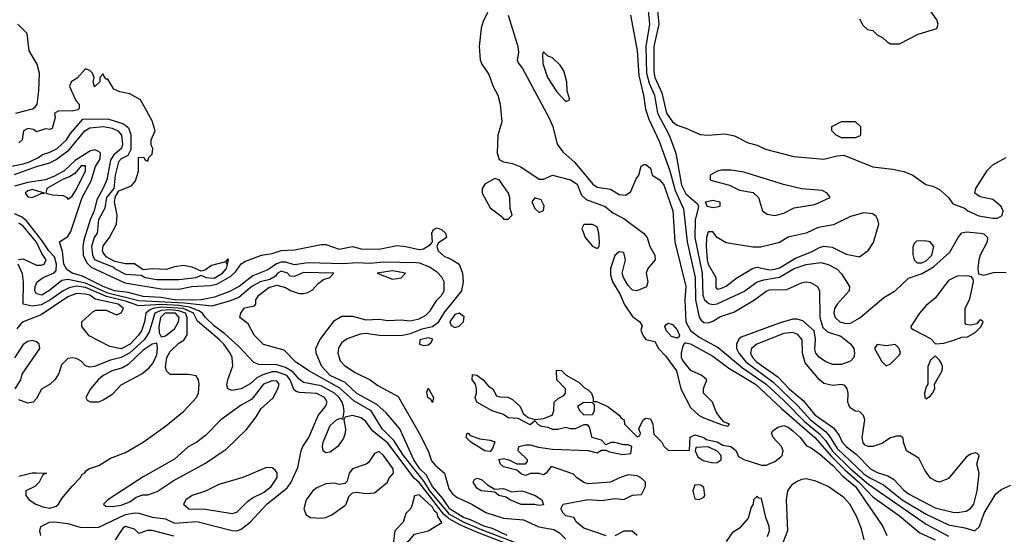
# Model space of a CAD drawing. Header units: inches. Extents: x 2380053 to 2584298, y 380219 to 546618.
# Tile 565 of 656: x 2508074 to 2512501, y 475815 to 478130. Entities that reach past the tile are written whole.
import ezdxf

# ---------------------------------------------------------------- set-up
doc = ezdxf.new("R2010")
doc.units = ezdxf.units.IN
doc.header["$MEASUREMENT"] = 0
doc.layers.add('C5407', color=7, linetype='Continuous')
doc.layers.add('C5417', color=7, linetype='Continuous')

msp = doc.modelspace()

# ---------------------------------------------------------------- linework, layer by layer
at = {"layer": 'C5407', "color": 2}
for points, elevation in [([(2508057.2, 477710), (2508131.3, 477728.7), (2508143.3, 477736.7), (2508152.3, 477750), (2508159.6, 477810), (2508162.9, 477890), (2508152, 477930), (2508116, 477990), (2508107.2, 478067.2), (2508066, 478110)], 6), ([(2508030, 477469.3), (2508090, 477481.6), (2508118.4, 477490), (2508159.3, 477510), (2508176.1, 477523.9), (2508210, 477534), (2508242, 477550), (2508284.5, 477590), (2508302.2, 477617.8), (2508357.5, 477682.5), (2508470, 477684.5), (2508541.4, 477661.4), (2508563.4, 477643.4), (2508574, 477614), (2508574, 477546), (2508560.5, 477519.5), (2508530, 477504), (2508517.8, 477490), (2508503.2, 477430), (2508497.3, 477370), (2508464.7, 477330), (2508457.3, 477282.7), (2508428.4, 477230), (2508423.1, 477170), (2508409.1, 477150), (2508397.4, 477110), (2508400.9, 477070), (2508410, 477050.6), (2508496.4, 477016.4), (2508500.7, 477010), (2508550, 476984.9), (2508619.9, 476979.9), (2508638, 476970), (2508690, 476960.8), (2508790, 476961.7), (2508868, 476970), (2508890, 476981), (2508911, 476970), (2508947.8, 476967.8), (2508985.7, 476990), (2509003.6, 477010), (2509008.7, 477028.7), (2509002, 477038), (2509010, 477034), (2509013.2, 477050), (2509010, 477054), (2508999.8, 477040.2), (2508936.5, 477023.5), (2508910, 477005.2), (2508890, 476999), (2508850, 477017.2), (2508810, 477023.7), (2508770, 477018), (2508733.7, 477006.3), (2508670.5, 477009.5), (2508630, 477004), (2508590, 477032), (2508550, 477031.8), (2508502.5, 477042.5), (2508463.6, 477063.6), (2508450, 477082), (2508446, 477090), (2508450, 477112), (2508478, 477150), (2508509.4, 477210.6), (2508512.7, 477250), (2508500.7, 477310), (2508505.6, 477334.4), (2508520.5, 477359.5), (2508577.2, 477382.8), (2508594.8, 477405.2), (2508608.9, 477448.9), (2508608.7, 477510), (2508631.6, 477511.6), (2508638, 477498), (2508650, 477494), (2508655.3, 477510), (2508670, 477524.7), (2508672.3, 477550), (2508665.6, 477565.6), (2508665.2, 477590), (2508682.7, 477630), (2508670, 477675.3), (2508618, 477770), (2508570, 477796.3), (2508524.8, 477804.8), (2508497.5, 477817.5), (2508470, 477862), (2508463.1, 477863.1), (2508454, 477874), (2508450, 477886), (2508434, 477870), (2508434, 477850), (2508410, 477828), (2508404, 477850), (2508408.7, 477870), (2508402, 477890), (2508390, 477902), (2508370, 477908.7), (2508333, 477867), (2508306, 477850), (2508298, 477830), (2508327.1, 477767.1), (2508342, 477750), (2508342, 477730), (2508336, 477724), (2508310, 477719), (2508250, 477719.3), (2508231.3, 477710), (2508233.4, 477690), (2508219.8, 477640.2), (2508210, 477635.3), (2508190, 477639), (2508150, 477626), (2508136.5, 477636.5), (2508110, 477641.2), (2508091.3, 477630), (2508084.7, 477590), (2508070, 477575.3)], 6), ([(2508050, 477433.4), (2508150, 477470.2), (2508210, 477486), (2508238.3, 477501.7), (2508296.2, 477543.8), (2508367.2, 477630), (2508390, 477643.2), (2508451.1, 477648.9), (2508490, 477641.8), (2508514.9, 477630), (2508531.1, 477610), (2508536.5, 477570), (2508532.1, 477550), (2508497.5, 477522.5), (2508482.2, 477497.8), (2508465.3, 477410), (2508450, 477372), (2508420.8, 477319.2), (2508408.8, 477270), (2508391.1, 477230), (2508362.5, 477137.5), (2508358.4, 477110), (2508360.2, 477070), (2508376.2, 477036.2), (2508395.9, 477015.9), (2508546.5, 476946.5), (2508710, 476919.2), (2508790, 476918), (2508848, 476930), (2508930, 476933.5), (2508959.9, 476940.1), (2509024, 476976), (2509044.8, 476995.2), (2509070, 477031.7), (2509090, 477044.2), (2509161.2, 477070), (2509210, 477078), (2509250, 477091.3), (2509310, 477094.7), (2509430, 477118.9), (2509450, 477118), (2509510, 477097.4), (2509570, 477110.2), (2509610, 477099), (2509690, 477096.9), (2509770, 477114.3), (2509810.2, 477110.2), (2509870, 477096), (2509890, 477098.7), (2509921.6, 477118.4), (2509929.5, 477130), (2509927, 477170), (2509934.2, 477185.8), (2509950, 477193), (2509970, 477186.7), (2509988.4, 477170), (2509993.1, 477150), (2509955.3, 477124.7), (2509950.3, 477110), (2509955.3, 477090), (2509984.5, 477064.5), (2510000, 477057.9)], 2), ([(2510000, 475940.6), (2509976.4, 475976.4), (2509930, 476029.8), (2509901.7, 476081.7), (2509873.7, 476110), (2509847, 476150), (2509783.6, 476290), (2509722, 476362), (2509679.4, 476399.4), (2509590, 476448.7), (2509537.3, 476497.3), (2509469.7, 476530), (2509433, 476570), (2509406.9, 476630), (2509405.7, 476650), (2509423.5, 476690), (2509490, 476776), (2509523.2, 476796.8), (2509570, 476796.3), (2509630, 476780.3), (2509690, 476782.6), (2509730, 476776.9), (2509790, 476779.6), (2509830, 476775.2), (2509870, 476784.2), (2509899.8, 476800.2), (2509919.1, 476820.9), (2509950, 476868.2), (2509970.9, 476889.1), (2509982.7, 476910), (2509983.1, 476950), (2509972.1, 476972.1), (2509953, 476993), (2509916.3, 477016.3), (2509874, 477034), (2509856.4, 477036.4), (2509710, 477039.8), (2509650, 477033.7), (2509590, 477036), (2509530, 477031.2), (2509370, 477036), (2509310, 477027.4), (2509270, 477038.7), (2509250, 477039.3), (2509228.2, 477031.8), (2509190, 477005), (2509122.3, 476977.7), (2509060.3, 476930), (2509014.9, 476905.1), (2508950, 476882), (2508890.1, 476869.9), (2508852, 476868), (2508769, 476870), (2508710, 476880.2), (2508630, 476884.5), (2508562.3, 476902.3), (2508500.7, 476910), (2508449.7, 476930), (2508356.4, 476976.4), (2508309.6, 476990), (2508285.9, 477005.9), (2508272.4, 477030), (2508266.7, 477086.7), (2508253.2, 477130), (2508290, 477154.9), (2508303.5, 477176.5), (2508355.1, 477330), (2508395.4, 477404.6), (2508415.1, 477470), (2508435.5, 477504.5), (2508436.9, 477530), (2508430, 477537.6), (2508410, 477544.4), (2508390, 477538.5), (2508323.2, 477496.8), (2508273.7, 477450), (2508230, 477425.5), (2508189.8, 477409.8), (2508110, 477398.2), (2508050, 477380.4)], 2), ([(2510000, 475912.3), (2509918.8, 476010), (2509892.2, 476052.2), (2509799.8, 476170), (2509756.7, 476236.6), (2509703.5, 476290), (2509655.1, 476370), (2509576, 476416), (2509513, 476473), (2509374, 476550), (2509314, 476590), (2509263.2, 476643.2), (2509170, 476668.7), (2509128.7, 476710), (2509102, 476762), (2509064, 476790), (2509069, 476810), (2509085.6, 476834.4), (2509130, 476842), (2509135.3, 476850), (2509135.3, 476870), (2509150, 476891.3), (2509194.6, 476925.4), (2509230, 476936), (2509270, 476924.7), (2509294, 476910), (2509330, 476898), (2509350, 476898), (2509370, 476902.8), (2509390, 476914.8), (2509416.6, 476943.4), (2509439.4, 476960.6), (2509468.7, 476970), (2509486, 476990), (2509350, 476993.1), (2509310, 476974), (2509290, 476976), (2509278, 476990), (2509250, 476998.5), (2509233, 476990), (2509224.4, 476975.6), (2509199.5, 476960.5), (2509156, 476950), (2509118, 476930), (2509059.4, 476880.6), (2509016.5, 476863.5), (2508938.2, 476841.8), (2508814.9, 476854.9), (2508610, 476864.8), (2508470, 476899.9), (2508370, 476944.7), (2508290, 476960.8), (2508263, 476957), (2508210, 476913.3), (2508174, 476890), (2508150, 476896), (2508141.6, 476910), (2508142.9, 476930), (2508152.3, 476950), (2508179.3, 476970), (2508228.7, 476991.3), (2508238, 477002), (2508239.8, 477030), (2508230, 477063.5), (2508205.5, 477090), (2508175.7, 477135.7), (2508104.6, 477224.6), (2508082.7, 477242.7), (2508050, 477256.1)], 6), ([(2508069, 477051), (2508090, 477054.8), (2508150, 477026), (2508170, 477024.9), (2508184, 477030), (2508192.6, 477050), (2508175.4, 477075.4), (2508150, 477129.7), (2508090, 477201.2), (2508070, 477215.2)], 10), ([(2510000, 475889.3), (2509983.1, 475903.1), (2509870, 476047.8), (2509847.9, 476067.9), (2509730, 476224.5), (2509660.2, 476280.2), (2509630, 476322), (2509610, 476339.5), (2509570.7, 476349.3), (2509538, 476342), (2509532, 476330), (2509538.8, 476290), (2509537.3, 476270), (2509530, 476248), (2509504.7, 476210), (2509470, 476184), (2509450, 476182), (2509438, 476190), (2509435.3, 476210), (2509439, 476230), (2509470, 476304.7), (2509498, 476330), (2509516.9, 476336.9), (2509527.3, 476332.7), (2509533.2, 476366.8), (2509529.7, 476390), (2509524.4, 476410), (2509511, 476430), (2509489.7, 476450), (2509430, 476483.5), (2509350, 476498.5), (2509330, 476512.8), (2509304.1, 476544.1), (2509270, 476564.5), (2509230, 476577.8), (2509150, 476578), (2509127.1, 476587.1), (2509059.8, 476659.8), (2508997.1, 476717.1), (2508950, 476751.1), (2508909.7, 476790), (2508896, 476810), (2508880.2, 476820.2), (2508837.2, 476837.2), (2508790, 476844.5), (2508711.5, 476848.5), (2508610, 476842.5), (2508550, 476863.1), (2508464.5, 476884.5), (2508370, 476924.7), (2508330, 476931.1), (2508296.9, 476923.1), (2508270, 476910.8), (2508210, 476868), (2508170, 476847.1), (2508130, 476841.7), (2508089.5, 476849.5), (2508090.9, 476950.9), (2508086, 476986), (2508067, 477030)], 10), ([(2508168.7, 475810), (2508164, 475830), (2508168.7, 475850), (2508208, 475870), (2508230, 475870.4), (2508290, 475863.8), (2508350, 475846), (2508430, 475847.3), (2508550, 475903.8), (2508591.8, 475911.8), (2508610.3, 475910.3), (2508670, 475892.2), (2508730, 475883.7), (2508770, 475865.3), (2508870, 475872.4), (2509030, 475831.7), (2509050, 475830.3), (2509070, 475837.6), (2509111.1, 475868.9), (2509185.6, 475950), (2509276.4, 476023.6), (2509293.6, 476046.4), (2509324.9, 476115.1), (2509339.7, 476190), (2509347.6, 476210), (2509374.3, 476250), (2509415.8, 476350), (2509449.5, 476390), (2509456.2, 476410), (2509445.1, 476430), (2509410, 476448.2), (2509332.4, 476452.4), (2509317.7, 476457.7), (2509306.9, 476466.9), (2509289.8, 476510), (2509274.5, 476530), (2509230, 476545.2), (2509210, 476545), (2509167.7, 476532.3), (2509141.1, 476518.9), (2509110, 476492), (2509070, 476469.5), (2509030, 476461.2), (2509010, 476468.7), (2509006, 476486), (2509009.3, 476510), (2509032.9, 476572.9), (2509029.3, 476610), (2509020.7, 476630), (2508992.6, 476670), (2508972.6, 476690), (2508874, 476774), (2508855, 476810), (2508810.2, 476830.2), (2508710, 476836.3), (2508672, 476830), (2508657.1, 476822.9), (2508640.9, 476810), (2508635.9, 476770), (2508621.8, 476730), (2508609, 476710), (2508570.2, 476670), (2508530, 476649.8), (2508479.8, 476659.8), (2508387, 476707), (2508353.2, 476750), (2508354, 476770), (2508403.6, 476816.4), (2508416.6, 476823.4), (2508463.1, 476823.1), (2508510, 476802.8), (2508530, 476811.3), (2508541.2, 476830), (2508517, 476850), (2508412.7, 476872.7), (2508389.2, 476890), (2508370, 476895.1), (2508330, 476898), (2508290, 476883.9), (2508170, 476802), (2508090, 476771.3), (2508078.6, 476761.5), (2508061.2, 476738.8)], 14), ([(2508070, 476076), (2508130, 476091.3), (2508150, 476092), (2508194, 476090), (2508178, 476082), (2508162, 476050), (2508142, 476030), (2508102, 476010), (2508101, 475990), (2508116, 475970), (2508146.8, 475950), (2508178.3, 475938.3), (2508210, 475932.7), (2508238, 475942), (2508249.2, 475950), (2508263.9, 475976.1), (2508309.3, 476030.7), (2508348, 476070), (2508355.3, 476084.7), (2508366, 476090), (2508376.4, 476103.6), (2508388.4, 476111.6), (2508430, 476124.7), (2508482, 476158), (2508550, 476182.8), (2508628.7, 476230), (2508730, 476300.7), (2508811.4, 476368.6), (2508869.2, 476430), (2508878, 476450), (2508881.2, 476490), (2508878, 476510), (2508868, 476528), (2508833.2, 476533.2), (2508750, 476534), (2508734, 476550), (2508730, 476566), (2508736.2, 476610), (2508750, 476637.3), (2508790, 476674), (2508812.1, 476687.9), (2508827.3, 476712.7), (2508826.5, 476790), (2508820.3, 476810), (2508790, 476820.6), (2508750, 476825.4), (2508710, 476822), (2508682, 476810), (2508655.8, 476724.2), (2508634.4, 476690), (2508570, 476630.8), (2508530, 476609.8), (2508481.8, 476598.2), (2508410, 476569.6), (2508390, 476566.6), (2508370, 476573.2), (2508350, 476593.2), (2508330, 476605.2), (2508310, 476609.2), (2508290, 476605.2), (2508262.5, 476577.5), (2508250, 476538), (2508232, 476510), (2508211.3, 476490), (2508172.7, 476467.3), (2508150, 476426), (2508134, 476410), (2508110, 476405.1), (2508070, 476419.3)], 18), ([(2510000, 476835.8), (2509984, 476816), (2509953.7, 476766.3), (2509930, 476748.7), (2509882, 476738), (2509830, 476716.4), (2509790, 476708.2), (2509690, 476709.8), (2509630, 476717.6), (2509605.1, 476714.9), (2509546.3, 476693.7), (2509522.3, 476677.7), (2509507, 476653), (2509504.9, 476630), (2509515.6, 476595.6), (2509534.7, 476574.7), (2509582.4, 476542.4), (2509650, 476510.4), (2509684.8, 476484.8), (2509775.3, 476435.3), (2509870.2, 476270.2), (2509910.2, 476190.2), (2509926.1, 476146.1), (2509943.8, 476123.8), (2509984.4, 476090), (2510000, 476032.1)], 2), ([(2508054, 476470), (2508079, 476510), (2508084.7, 476535.3), (2508165.2, 476650), (2508161.2, 476670), (2508150, 476681.2), (2508130, 476686), (2508110, 476682.7), (2508090, 476669), (2508050, 476608.7)], 18), ([(2508766.6, 475806.6), (2508670, 475831.8), (2508648.4, 475831.6), (2508610, 475819), (2508590, 475837.2), (2508550, 475849.2), (2508538, 475842), (2508502.8, 475790)], 14)]:
    msp.add_lwpolyline(points, dxfattribs=dict(at, elevation=elevation))
for points, elevation in [([(2508350, 477472.1), (2508321.4, 477438.6), (2508297.5, 477422.5), (2508270, 477412.4), (2508195.5, 477370), (2508191.3, 477350), (2508222, 477342), (2508270, 477339.1), (2508286, 477330), (2508290, 477322), (2508310, 477336), (2508330, 477368), (2508369.3, 477449.3), (2508370, 477472)], 6), ([(2508130, 477365.4), (2508110, 477359.7), (2508098.7, 477350), (2508110, 477333), (2508130, 477330.4), (2508170, 477348.2), (2508186, 477350)], 6), ([(2509750, 476999.8), (2509682, 476990), (2509750, 476962.4), (2509790, 476968.2), (2509809, 476990)], 6), ([(2508774.7, 476810), (2508726, 476810), (2508707.6, 476790), (2508699.7, 476750), (2508700.9, 476720.9), (2508710, 476702.8), (2508730, 476708.4), (2508770, 476738.7), (2508788.5, 476770), (2508791.6, 476790)], 22), ([(2509910, 476698.7), (2509874, 476690), (2509872, 476670), (2509890, 476664.9), (2509910, 476666.8), (2509923.2, 476676.8), (2509932.1, 476692.1)], 6), ([(2508690, 476674), (2508670, 476669.6), (2508630, 476643.9), (2508561.2, 476578.8), (2508535.9, 476564.1), (2508490, 476549.6), (2508450, 476529.7), (2508426.7, 476510), (2508393, 476470), (2508371.3, 476430), (2508378, 476418), (2508390.9, 476410.9), (2508430, 476410.6), (2508450, 476419.3), (2508493.5, 476446.5), (2508530, 476487.7), (2508622.8, 476537.2), (2508656.3, 476563.7), (2508673.9, 476586.1), (2508690, 476622.8), (2508694.3, 476654.3)], 22), ([(2509210, 476506), (2509170, 476489.6), (2509117.2, 476422.8), (2509070, 476395.8), (2508978.8, 476330), (2508910, 476259.3), (2508870.8, 476230), (2508831.9, 476208.1), (2508770, 476152.7), (2508630, 476072.7), (2508471, 475970), (2508451.3, 475950), (2508462, 475942), (2508490, 475939.3), (2508530, 475946.5), (2508570, 475961.3), (2508598, 475982), (2508627.5, 475992.5), (2508650, 475992.7), (2508692.6, 476007.4), (2508764.2, 476055.8), (2508910, 476135.5), (2509002.8, 476197.2), (2509093.4, 476286.6), (2509137.1, 476342.9), (2509159.6, 476380.4), (2509212.3, 476427.7), (2509235.1, 476470), (2509240.7, 476490), (2509236.4, 476496.4), (2509230, 476503.7)], 18), ([(2509930, 476408), (2509922, 476422), (2509909.4, 476430), (2509905.2, 476454.8), (2509910, 476472), (2509934, 476430)], 2), ([(2509690, 476188), (2509670, 476178), (2509642.8, 476137.2), (2509632, 476130), (2509570, 476108.7), (2509556, 476090), (2509546, 476054), (2509536, 476044), (2509510, 476039), (2509490, 476045.2), (2509450, 476041.2), (2509410, 476024), (2509390, 476009), (2509362.8, 475970), (2509351.3, 475930), (2509362.8, 475902.8), (2509382, 475890), (2509430, 475887.7), (2509450, 475890.7), (2509477.5, 475902.5), (2509535.5, 475944.5), (2509542, 475950), (2509554.6, 475985.4), (2509570, 476002), (2509590, 476004.7), (2509630, 475998), (2509670, 476002), (2509728, 476050), (2509734, 476066), (2509755.3, 476090), (2509753.2, 476110), (2509710, 476168.7)], 14), ([(2509184, 476116), (2509078, 476070), (2508970, 476038.4), (2508910, 476009.2), (2508850, 475989.3), (2508821, 475970), (2508811.3, 475950), (2508834, 475930), (2508910, 475927.7), (2509030, 475907.7), (2509050, 475914.8), (2509098, 475962), (2509121.3, 475978.7), (2509170, 476003.1), (2509204.5, 476030), (2509231.6, 476070), (2509231.6, 476091.6), (2509223.2, 476103.2), (2509210, 476114)], 18), ([(2509870, 475991.8), (2509850, 475988), (2509837.3, 475942.7), (2509830.8, 475929.2), (2509810, 475908), (2509798, 475870), (2509761, 475830), (2509752.7, 475772.7), (2509758, 475758), (2509770, 475754), (2509790, 475762), (2509828.7, 475790), (2509850, 475816), (2509910, 475831), (2509972.3, 475867.7), (2509954.3, 475894.3), (2509950.6, 475910), (2509939.1, 475919.1), (2509930, 475937.4)], 14)]:
    msp.add_lwpolyline(points, close=True, dxfattribs=dict(at, elevation=elevation))
at = {"layer": 'C5417', "color": 2}
for points, elevation in [([(2510177.1, 478162.9), (2510157.5, 478122.5), (2510148.7, 478091.3), (2510140.3, 478010), (2510145.3, 477950), (2510151.6, 477930), (2510184, 477884), (2510203.7, 477830), (2510224.4, 477790), (2510234.4, 477750), (2510242, 477670), (2510224.4, 477610), (2510221.6, 477530), (2510230, 477501), (2510250, 477490.8), (2510290, 477482.8), (2510327.5, 477467.5), (2510410, 477412), (2510430, 477412), (2510469.5, 477430.5), (2510550.8, 477410), (2510580.5, 477390), (2510600.9, 477340.9), (2510620.9, 477320.9), (2510706.8, 477290), (2510741.4, 477261.4), (2510790, 477234.9), (2510878.8, 477170), (2510895.5, 477150), (2510907.3, 477110), (2510930.5, 477070), (2510930.7, 477050), (2510898.8, 477010), (2510890.8, 476990), (2510898.8, 476950), (2510892.5, 476927.5), (2510849.6, 476909.6), (2510830, 476912.7), (2510810, 476934), (2510789.4, 476970), (2510783.7, 476990), (2510798, 477050), (2510790, 477082), (2510770, 477085.2), (2510750, 477068.7), (2510730.7, 477010), (2510730, 476982), (2510739.3, 476950), (2510774, 476894), (2510792.2, 476850), (2510830, 476794), (2510862, 476770), (2510872.7, 476752.7), (2510867.3, 476732.7), (2510876, 476710), (2510890, 476691.3), (2510930, 476682), (2510946, 476650), (2510977.3, 476617.3), (2511027.3, 476550), (2511047.3, 476470), (2511090, 476384.9), (2511129.2, 476349.2), (2511150, 476338.4), (2511233.2, 476306.8), (2511258, 476302), (2511266, 476310), (2511240.2, 476320.2), (2511221.5, 476341.5), (2511205.4, 476365.4), (2511189.3, 476410), (2511149.5, 476449.5), (2511149.5, 476470.5), (2511164, 476510), (2511142, 476530), (2511091.5, 476551.5), (2511056.2, 476596.2), (2511049.2, 476610), (2511049.4, 476629.4), (2511056.6, 476663.4), (2511064.5, 476675.5), (2511070, 476676.3), (2511090, 476671.8), (2511190, 476616), (2511262, 476562), (2511383.1, 476490), (2511500.1, 476380.1), (2511649.1, 476250), (2511724.7, 476164.7), (2511784.4, 476104.4), (2511847.2, 476050), (2511910, 475982.7), (2512030, 475898.3), (2512121.5, 475821.5), (2512190.2, 475790.2)], 6), ([(2510270.4, 478150), (2510314.4, 478010), (2510317.1, 477982.9), (2510311, 477950), (2510315.3, 477935.3), (2510334.8, 477910), (2510453.4, 477690), (2510470.8, 477650), (2510491.3, 477570), (2510515.9, 477535.9), (2510570, 477487.7), (2510650.5, 477390), (2510670, 477375.8), (2510730, 477367.3), (2510770, 477342.8), (2510799.3, 477340.7), (2510822.7, 477357.3), (2510845.6, 477414.4), (2510858, 477430), (2510868.4, 477471.6), (2510882, 477478), (2510890, 477478), (2510910, 477462), (2510918, 477430), (2510950, 477410.7), (2510970, 477387.3), (2511010.3, 477270), (2511019.3, 477130), (2511068.7, 476930), (2511064.9, 476870), (2511069, 476770), (2511090, 476732.4), (2511130, 476701.7), (2511214.7, 476654.7), (2511324.4, 476564.4), (2511430.1, 476490.1), (2511510, 476417.5), (2511602.7, 476322.7), (2511670, 476266.7), (2511697.1, 476237.1), (2511729.4, 476189.4), (2511809, 476109), (2511890, 476040.2), (2512150, 475860.8), (2512250, 475806.3)], 10), ([(2510821, 478150), (2510850, 477992), (2510858.2, 477878.2), (2510878.7, 477790), (2510887.8, 477727.8), (2510902.6, 477682.6), (2510950, 477582.8), (2510998, 477450), (2511021.2, 477361.2), (2511058.4, 477278.4), (2511075.9, 477130), (2511111.8, 476970), (2511112.1, 476870), (2511130, 476791.3), (2511138.7, 476778.7), (2511150, 476768), (2511170, 476765.5), (2511190, 476773), (2511224.6, 476795.4), (2511285.8, 476814.2), (2511378, 476870), (2511430, 476908.4), (2511446.1, 476913.9), (2511523.2, 476916.8), (2511590, 476946.8), (2511610, 476950.6), (2511630, 476947.3), (2511661, 476930), (2511670.8, 476910), (2511672.4, 476790), (2511685.5, 476745.5), (2511706.4, 476726.4), (2511765.7, 476705.7), (2511811, 476670), (2511824, 476650), (2511827.7, 476630), (2511824, 476610), (2511810, 476593.2), (2511770, 476578.4), (2511730, 476578), (2511699.3, 476590), (2511670, 476609.6), (2511654, 476630), (2511650, 476648), (2511652.1, 476692.1), (2511646, 476730), (2511595.6, 476775.6), (2511570, 476782.4), (2511550, 476782), (2511493.7, 476766.3), (2511318, 476702), (2511306.9, 476693.1), (2511297.1, 476670), (2511297.6, 476650), (2511307.4, 476630), (2511339.6, 476590), (2511460.1, 476500.1), (2511572.7, 476392.7), (2511630, 476330.2), (2511696.8, 476276.8), (2511715.9, 476256), (2511750, 476200.7), (2511870, 476086.8), (2511893.7, 476070), (2511957.5, 476037.5), (2512041.7, 475970), (2512150, 475905.8), (2512250, 475856.9), (2512324.4, 475844.4), (2512369.3, 475830.7), (2512389.6, 475850.4), (2512411.1, 475910), (2512463.8, 475996.2), (2512490, 476018.4), (2512530, 476036.4)], 14), ([(2510900.2, 478170), (2510905.7, 478110), (2510890.2, 478010), (2510892.3, 477890), (2510904.7, 477844.7), (2510929.1, 477790), (2510942.4, 477710), (2510994.6, 477610), (2511024.9, 477530), (2511050, 477385.5), (2511070, 477347), (2511122, 477302), (2511126.8, 477290), (2511111.7, 477228.3), (2511110.2, 477150), (2511142.7, 476990), (2511146.4, 476890), (2511153.7, 476870), (2511172.7, 476852.7), (2511190, 476848.9), (2511210, 476851.5), (2511330, 476907.4), (2511390, 476950.3), (2511420, 476960), (2511490, 476971.3), (2511557, 477010), (2511610, 477028.9), (2511677, 477037), (2511710, 477028.4), (2511750, 477008), (2511770, 476987.3), (2511805.5, 476930), (2511804.4, 476910), (2511750.3, 476850), (2511737.4, 476830), (2511734.6, 476810), (2511741.3, 476790), (2511762, 476770), (2511790, 476762.7), (2511810, 476764.9), (2511851.6, 476788.4), (2511960, 476880), (2512010, 476910.3), (2512070, 476967.2), (2512131.6, 476988.4), (2512182.5, 477017.5), (2512256, 477084), (2512293.2, 477150), (2512310, 477170.7), (2512330, 477175.5), (2512394, 477170), (2512410, 477166), (2512426, 477150), (2512424.9, 477130), (2512392.4, 477070), (2512386.4, 477050), (2512382, 477010), (2512386, 476986), (2512410, 476980.7), (2512452.5, 476992.5), (2512510, 476994)], 18), ([(2510942.4, 478170), (2510948.3, 478110), (2510926, 478010), (2510925.3, 477894.8), (2510930.3, 477870), (2510961.5, 477801.5), (2510982.8, 477710), (2511010, 477670.4), (2511030, 477654.9), (2511070, 477642), (2511133.2, 477613.2), (2511170, 477610.6), (2511244.1, 477615.9), (2511287.7, 477607.7), (2511350, 477576), (2511390, 477566), (2511427.9, 477547.9), (2511555.2, 477515.2), (2511690, 477502), (2511750, 477518), (2511779.8, 477519.8), (2511910, 477467.3), (2511998, 477458), (2512050, 477446.8), (2512090, 477431), (2512148.5, 477388.5), (2512180.7, 477380.7), (2512210, 477366), (2512250.7, 477330.7), (2512270, 477301), (2512322, 477282), (2512338, 477270), (2512387.4, 477247.4), (2512450, 477237.4), (2512470, 477237.6), (2512491, 477249), (2512496.3, 477270), (2512487.8, 477290), (2512450, 477320.5), (2512392.5, 477332.5), (2512368.7, 477350), (2512374, 477370), (2512426.5, 477453.5), (2512450, 477476.3), (2512509, 477510)], 22), ([(2511850, 478134), (2511865.4, 478105.4), (2511886.4, 478086.4), (2511910, 478082), (2511930, 478062), (2511954, 478050), (2511974, 478030), (2511990, 478022), (2512030, 478022), (2512114.6, 478065.4), (2512198, 478090), (2512204, 478110), (2512197.2, 478130), (2512169, 478170)], 26), ([(2510000, 477057.9), (2510018.8, 477050), (2510050.7, 477030), (2510065.5, 476990), (2510068.2, 476950), (2510060.4, 476910), (2510000, 476835.8)], 2), ([(2510711.6, 475808.4), (2510610, 475842), (2510578, 475870), (2510566, 475890), (2510530, 475898), (2510518, 475910), (2510508, 475930), (2510518, 475950), (2510630, 475971), (2510690, 475966.8), (2510750, 475976), (2510790, 475971.3), (2510830, 475991.3), (2510870, 475994), (2510888, 476030), (2510888, 476050), (2510870, 476068), (2510850, 476078), (2510810, 476082), (2510770.9, 476069.1), (2510730, 476048.7), (2510630, 476042), (2510610, 476048), (2510578, 476070), (2510564.7, 476084.7), (2510470, 476118), (2510462, 476118), (2510442, 476090), (2510430, 476082), (2510410, 476088.7), (2510370, 476088), (2510350, 476079), (2510330, 476085.2), (2510310, 476104), (2510250, 476119), (2510235.3, 476130), (2510228.4, 476151.6), (2510250, 476156), (2510274, 476150), (2510310, 476131.3), (2510348, 476132), (2510358, 476142), (2510358, 476150), (2510315.3, 476190), (2510318, 476210), (2510350, 476218), (2510370, 476218), (2510406.4, 476206.4), (2510470, 476197.3), (2510630, 476191.3), (2510670, 476181), (2510690, 476194), (2510710, 476194), (2510725.4, 476185.4), (2510786, 476174), (2510822, 476178), (2510826, 476210), (2510810, 476218), (2510790, 476218), (2510750, 476228), (2510732.7, 476227.3), (2510710, 476218), (2510690, 476238), (2510648, 476250), (2510636.4, 476296.4), (2510627.3, 476307.3), (2510610, 476308), (2510571.3, 476288.7), (2510550, 476289), (2510530, 476295.3), (2510493.7, 476286.3), (2510470, 476286), (2510450, 476295.3), (2510420.4, 476300.4), (2510407.3, 476307.3), (2510390, 476326), (2510370, 476308), (2510315.3, 476335.3), (2510270, 476339), (2510250, 476354), (2510198, 476370), (2510129, 476410), (2510122, 476430), (2510128.7, 476450), (2510128.7, 476470), (2510124, 476490), (2510109, 476510), (2510110, 476534), (2510130, 476531), (2510158, 476510), (2510182, 476482), (2510202, 476470), (2510218, 476438), (2510232.7, 476432.7), (2510268.7, 476431.3), (2510290, 476421), (2510324.7, 476390), (2510338, 476358), (2510361, 476341), (2510392, 476332), (2510430, 476336), (2510468.7, 476351.3), (2510475.3, 476370), (2510478, 476410), (2510494.6, 476425.4), (2510520.4, 476439.6), (2510528, 476450), (2510528, 476470), (2510488.7, 476510), (2510487.3, 476552.7), (2510510, 476551.3), (2510531, 476531), (2510590, 476498), (2510614, 476474), (2510630, 476464.7), (2510644.7, 476450), (2510652.7, 476427.3), (2510652.7, 476412.7), (2510667.3, 476412.7), (2510718, 476390), (2510771.3, 476350), (2510778, 476338), (2510792, 476330), (2510794, 476310), (2510850, 476254), (2510862, 476258), (2510866, 476270), (2510858, 476290), (2510878, 476330), (2510890, 476338), (2510910, 476334), (2510921, 476310), (2510926, 476266), (2510961, 476230), (2510970, 476212), (2510992, 476192), (2511086, 476194), (2511088.7, 476251.3), (2511110, 476262), (2511150, 476250.8), (2511161.4, 476241.4), (2511210, 476230.5), (2511236.3, 476216.3), (2511271, 476210), (2511296, 476190), (2511305.4, 476165.4), (2511330.7, 476150.7), (2511410, 476126), (2511430, 476126), (2511470, 476143), (2511496.2, 476163.8), (2511502, 476170), (2511507, 476190), (2511499.3, 476210), (2511462.7, 476250), (2511454, 476270), (2511460.2, 476279.8), (2511482.5, 476297.5), (2511510, 476304), (2511530, 476296.3), (2511550, 476280.5), (2511584, 476250), (2511612.5, 476212.5), (2511630, 476205.5), (2511670, 476177), (2511730, 476124.2), (2511775.9, 476075.9), (2511832.1, 476030), (2511954.8, 475850), (2511973.4, 475810)], 2), ([(2510000, 476032.1), (2510002.6, 476022.6), (2510018.2, 475998.2), (2510041.1, 475981.1), (2510107.3, 475950), (2510170, 475913.1), (2510250, 475886.7), (2510339.5, 475879.5), (2510408.6, 475848.6), (2510475.8, 475835.8), (2510501.6, 475821.6), (2510530, 475793)], 2), ([(2511871.3, 475790), (2511859.8, 475839.8), (2511836.8, 475896.8), (2511807.1, 475950), (2511779.8, 475979.8), (2511710, 476029.7), (2511653.9, 476053.9), (2511610, 476064.2), (2511590, 476061.6), (2511570, 476051.8), (2511544.7, 476035.3), (2511526, 476010), (2511520.7, 475970), (2511527, 475830), (2511494.6, 475750)], 2), ([(2511435.8, 475804.2), (2511446, 475830), (2511443.6, 475850), (2511429.5, 475890), (2511410, 475975.3), (2511398, 475978), (2511390, 475986), (2511374, 475970), (2511372, 475950), (2511363.6, 475936.4), (2511350, 475888), (2511310, 475842), (2511278, 475822), (2511250, 475782)], 2), ([(2510266.6, 475810), (2510200.6, 475840.6), (2510166, 475850), (2510100.6, 475880.6), (2510069.8, 475890), (2510007, 475930), (2510000, 475940.6)], 2), ([(2510313, 475773), (2510150, 475835.1), (2510069.6, 475869.6), (2510005.6, 475905.6), (2510000, 475912.3)], 6), ([(2510323.9, 475750), (2510139.5, 475819.5), (2510056.2, 475856.2), (2510005.1, 475885.1), (2510000, 475889.3)], 10), ([(2510850, 475808.7), (2510828.4, 475828.4), (2510790, 475828.7), (2510750, 475808)], 2)]:
    msp.add_lwpolyline(points, dxfattribs=dict(at, elevation=elevation))
for points, elevation in [([(2510430, 477986), (2510424.7, 477975.3), (2510426.8, 477933.2), (2510448, 477870), (2510490, 477804.7), (2510530, 477762), (2510546, 477770), (2510546, 477774), (2510535.3, 477810), (2510534, 477850), (2510520.2, 477900.2), (2510504.7, 477924.7), (2510470, 477958), (2510448, 477968)], 14), ([(2511770, 477598), (2511746, 477610), (2511726, 477630), (2511726, 477650), (2511770, 477672), (2511830, 477672), (2511854, 477650), (2511854, 477610), (2511850, 477606), (2511830, 477598)], 22), ([(2511273.4, 477453.4), (2511230, 477453.3), (2511210, 477449.2), (2511178, 477430), (2511178, 477410), (2511186, 477406), (2511265.7, 477385.7), (2511310, 477362.4), (2511372, 477352), (2511395.5, 477330), (2511414, 477270), (2511435.6, 477255.6), (2511470, 477248.5), (2511510, 477259.5), (2511555.8, 477284.2), (2511650, 477298), (2511718, 477330), (2511705.2, 477350), (2511682, 477362), (2511590, 477369.6), (2511508.3, 477388.3), (2511330, 477444.5)], 22), ([(2510210, 477416), (2510166, 477390), (2510153, 477370), (2510153, 477350), (2510190, 477282.8), (2510242.8, 477242.8), (2510250, 477232), (2510270, 477232), (2510288, 477250), (2510280.2, 477280.2), (2510278, 477330), (2510272.7, 477350), (2510230, 477409)], 6), ([(2510390, 477329), (2510377.3, 477310), (2510390, 477281), (2510410, 477262.8), (2510429, 477271), (2510432, 477292), (2510418.9, 477318.9)], 6), ([(2511190, 477283.7), (2511166, 477290), (2511158, 477310), (2511190, 477317.3), (2511222, 477310), (2511222, 477290), (2511210, 477286.6)], 18), ([(2511870, 477260.7), (2511810, 477244.2), (2511732.9, 477207.1), (2511665.1, 477194.9), (2511610, 477169.7), (2511530, 477151.2), (2511490, 477128.2), (2511406.6, 477106.6), (2511370, 477106.6), (2511250, 477126.6), (2511209.5, 477149.5), (2511190, 477175.3), (2511170, 477175.3), (2511162, 477150), (2511160.3, 477110), (2511165, 477050), (2511170.4, 477030), (2511204, 476970), (2511204.9, 476924.9), (2511210, 476918), (2511230, 476922.8), (2511250, 476931), (2511294.8, 476965.2), (2511369.5, 477010.5), (2511390, 477016.3), (2511445.1, 477005.1), (2511470, 477007.1), (2511490, 477014.3), (2511562.9, 477057.1), (2511634.5, 477085.5), (2511670, 477105.3), (2511690, 477110.4), (2511726.6, 477106.6), (2511790, 477075.5), (2511850, 477062.8), (2511890, 477093.4), (2511913.1, 477126.9), (2511937.2, 477210), (2511933.2, 477230), (2511924.5, 477244.5), (2511910, 477256)], 22), ([(2510650, 477209), (2510610, 477208), (2510601, 477190), (2510616.3, 477150), (2510650, 477110.8), (2510670, 477101), (2510679, 477110), (2510680.9, 477130), (2510678, 477170), (2510670, 477198)], 6), ([(2512144.4, 477135.6), (2512106.4, 477133.6), (2512096.3, 477123.7), (2512090, 477106), (2512090, 477074), (2512096.3, 477050), (2512110, 477036.3), (2512130, 477036.4), (2512150, 477044.6), (2512175.4, 477070), (2512183.7, 477110), (2512168.7, 477130)], 22), ([(2512337.2, 476977.2), (2512290, 476976.4), (2512250, 476956.3), (2512190, 476877.6), (2512150, 476844.5), (2512119.3, 476810), (2512081, 476750), (2512082.8, 476742.8), (2512094.4, 476734.4), (2512170, 476696), (2512191.3, 476671.3), (2512230, 476674), (2512270, 476686), (2512310, 476702), (2512336.4, 476703.6), (2512370, 476722), (2512398, 476750), (2512406, 476770), (2512398, 476778), (2512390, 476778), (2512378, 476762), (2512350, 476755.3), (2512330, 476758), (2512325.2, 476765.2), (2512325.6, 476830), (2512345.6, 476874.4), (2512362.7, 476950), (2512362, 476962), (2512353.2, 476973.2)], 18), ([(2510050, 476809), (2510030, 476803.7), (2510008.7, 476770), (2510014.8, 476754.8), (2510030, 476744.7), (2510050, 476751), (2510069, 476770), (2510072.7, 476792.7)], 6), ([(2511030, 476697.2), (2511004.8, 476704.8), (2510982, 476730), (2510975.3, 476750), (2510981.2, 476758.8), (2510990, 476764.7), (2511010, 476758.8), (2511030, 476734), (2511040.7, 476710), (2511038, 476702)], 6), ([(2511550, 476722.6), (2511510, 476717.7), (2511389.3, 476670.7), (2511364.9, 476650), (2511360.3, 476630), (2511369, 476610), (2511386.5, 476590), (2511483.2, 476523.2), (2511534.3, 476470), (2511596.2, 476416.2), (2511650, 476352.9), (2511733.1, 476293.1), (2511758.6, 476258.6), (2511772.7, 476230), (2511790, 476210.5), (2511835.8, 476175.8), (2511899.3, 476110), (2511930, 476092.2), (2511978, 476078), (2512003.6, 476063.6), (2512050, 476012.7), (2512070, 475997), (2512190, 475934), (2512270, 475914), (2512290, 475912.2), (2512330, 475919.3), (2512349.6, 475930.4), (2512363.7, 475950), (2512379.5, 476010), (2512388.7, 476090), (2512378, 476130), (2512388, 476170), (2512379, 476179), (2512370, 476182), (2512350, 476175.3), (2512330, 476162), (2512250, 476065.2), (2512210, 476049), (2512194.6, 476054.6), (2512170, 476068), (2512144.1, 476104.1), (2512117, 476157), (2512062, 476190), (2512048, 476230), (2512047.3, 476247.3), (2512036.4, 476256.4), (2512016.4, 476256.4), (2511990, 476249), (2511950, 476222.7), (2511910.4, 476209.6), (2511889.4, 476209.4), (2511875.5, 476215.5), (2511867, 476227), (2511862, 476250), (2511874, 476330), (2511868.9, 476348.9), (2511850, 476368), (2511830, 476368.7), (2511806, 476386), (2511797.2, 476410), (2511799, 476450), (2511795.3, 476470), (2511784, 476484), (2511769, 476489), (2511730, 476483.7), (2511690, 476492.7), (2511670, 476509.3), (2511606.3, 476586.3), (2511593.7, 476630), (2511592.4, 476690), (2511573.5, 476713.5)], 18), ([(2512010, 476668), (2511970, 476662), (2511930, 476668), (2511918, 476650), (2511950, 476592), (2511970, 476572), (2511990, 476582), (2512030, 476622), (2512034, 476630), (2512028, 476650)], 18), ([(2512190, 476618), (2512170, 476598), (2512157.3, 476570), (2512158, 476490), (2512150, 476478), (2512142.8, 476450), (2512144.7, 476430), (2512150, 476424.7), (2512170, 476438), (2512179, 476450), (2512188.7, 476470), (2512188, 476490), (2512221.2, 476550), (2512224, 476570), (2512220.2, 476580.2), (2512210, 476598)], 18), ([(2510610, 476408), (2510582, 476390), (2510592, 476370), (2510610, 476352), (2510650, 476354), (2510658, 476370), (2510658, 476398), (2510650, 476406)], 2), ([(2510190, 476188), (2510166, 476190), (2510102, 476230), (2510082, 476250), (2510086, 476270), (2510091.3, 476270), (2510099.6, 476259.6), (2510143.6, 476243.6), (2510190, 476238), (2510210.9, 476230.9), (2510199.6, 476200.4)], 2), ([(2511170, 476208.7), (2511114, 476206), (2511112, 476190), (2511122.8, 476162.8), (2511146.8, 476146.8), (2511190, 476136), (2511210, 476138), (2511228, 476150), (2511228.7, 476170), (2511210, 476188.7)], 2), ([(2510210, 476018), (2510250, 476021), (2510286.4, 476006.4), (2510330, 476010.8), (2510346.4, 476006.4), (2510392, 475990), (2510422, 475970), (2510430, 475948), (2510410, 475944), (2510389.1, 475949.1), (2510329.5, 475949.5), (2510278, 475970), (2510261.2, 475981.2), (2510228.7, 475990), (2510210, 476004), (2510149, 476010), (2510130, 476022.7), (2510113.2, 476050), (2510119, 476061), (2510130, 476066.8), (2510150, 476060.7), (2510177.1, 476037.1)], 2), ([(2511110, 476038), (2511101, 476010), (2511110, 475974), (2511130, 475972), (2511150, 475982), (2511155.3, 475990), (2511150, 476026), (2511136.4, 476036.4)], 2)]:
    msp.add_lwpolyline(points, close=True, dxfattribs=dict(at, elevation=elevation))

doc.saveas('drawing.dxf')
